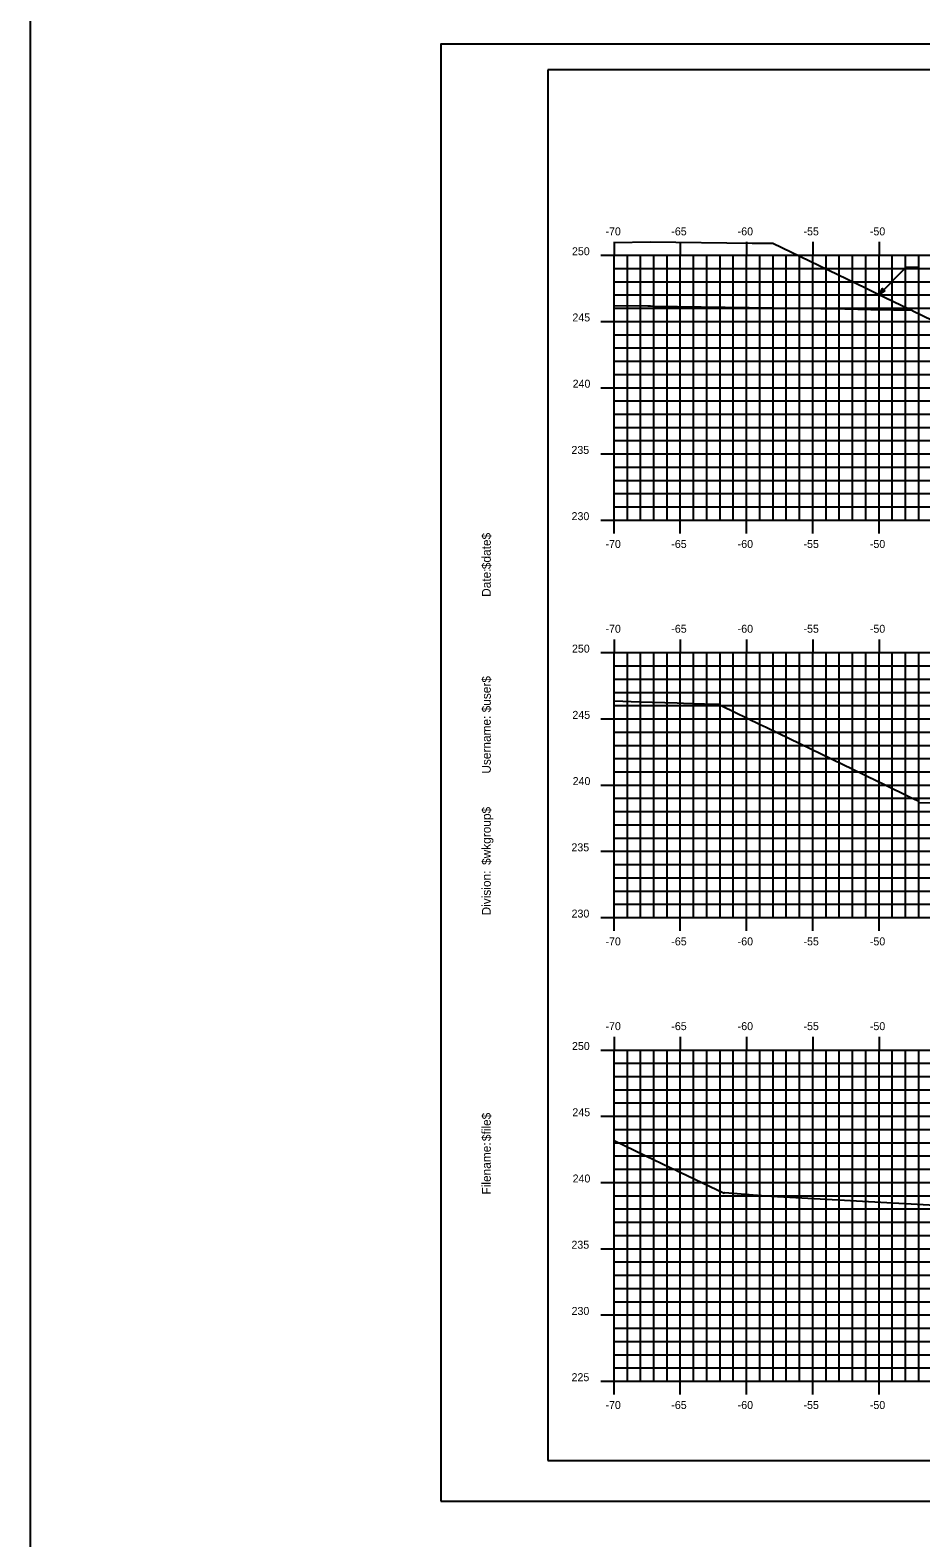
# Model space of a CAD drawing. Extents: x 1168600 to 1177589, y 610178 to 611246.
# Drawn here: x 1172410.2 to 1172477.5, y 610897.8 to 611011.6 of the extents above; entities that cross this region are included whole.
import ezdxf

# ---------------------------------------------------------------- set-up
doc = ezdxf.new("R2010")
doc.units = 0
for name, color, linetype in [('_Construction', 7, 'Continuous'), ('_Station Equation', 7, 'Continuous'), ('ANNOTATION', 7, 'Continuous'), ('BORDER', 7, 'Continuous'), ('D_Text_Standard', 7, 'Continuous'), ('H_V ANNOTATION', 7, 'Continuous'), ('MAJOR', 7, 'Continuous'), ('MINOR', 7, 'Continuous'), ('PLOT BOUNDARY', 7, 'Continuous')]:
    doc.layers.add(name, color=color, linetype=linetype)

msp = doc.modelspace()

# ---------------------------------------------------------------- linework, layer by layer
at = {"layer": '_Construction'}
msp.add_lwpolyline([(1172410.23, 611070.08), (1172410.23, 610793.6), (1172511.25, 610797.92)], dxfattribs=at)
at = {"layer": '_Station Equation'}
for points in [[(1172454.31, 610990.81), (1172456.86, 610990.78), (1172457.07, 610990.77), (1172457.29, 610990.76), (1172471.74, 610990.56), (1172473.68, 610990.5), (1172474.01, 610990.49), (1172476.78, 610990.44), (1172476.8, 610990.44), (1172476.82, 610990.43), (1172479.94, 610988.92)], [(1172454.31, 610960.95), (1172456.25, 610960.89), (1172459.06, 610960.8), (1172459.54, 610960.79), (1172461.95, 610960.71), (1172462.02, 610960.71), (1172462.19, 610960.7), (1172462.38, 610960.61), (1172462.45, 610960.57), (1172465.34, 610959.18), (1172465.78, 610958.96), (1172466.72, 610958.51), (1172473.16, 610955.39), (1172473.26, 610955.35), (1172473.72, 610955.13), (1172473.75, 610955.11), (1172476.3, 610953.87), (1172476.62, 610953.72), (1172477.27, 610953.41), (1172477.28, 610953.33), (1172477.28, 610953.32), (1172477.28, 610953.31), (1172477.28, 610953.32), (1172477.28, 610953.32), (1172477.32, 610953.29), (1172484.77, 610953.18)], [(1172454.31, 610927.78), (1172457.39, 610926.29), (1172457.82, 610926.09), (1172458.64, 610925.69), (1172458.9, 610925.57), (1172459.17, 610925.43), (1172459.29, 610925.38), (1172462.61, 610923.78), (1172462.62, 610923.79), (1172462.66, 610923.84), (1172465.74, 610923.58), (1172484.51, 610922.56)]]:
    msp.add_lwpolyline(points, dxfattribs=at)
at = {"layer": 'ANNOTATION'}
for p in [(1172474.31, 610991.63), (1172477.33, 610993.66)]:
    msp.add_line(p, (1172476.33, 610993.66), dxfattribs=at)
msp.add_lwpolyline([(1172474.76, 610991.9), (1172474.31, 610991.63), (1172474.58, 610992.08)], close=True, dxfattribs=at)
at = {"layer": 'BORDER'}
for p, q in [((1172609.31, 611008.6), (1172449.31, 611008.6)), ((1172449.31, 611008.6), (1172449.31, 610903.6)), ((1172449.31, 610903.6), (1172609.31, 610903.6))]:
    msp.add_line(p, q, dxfattribs=at)
at = {"layer": 'D_Text_Standard'}
msp.add_lwpolyline([(1172454.31, 610995.57), (1172457.07, 610995.6), (1172464.74, 610995.52), (1172466.29, 610995.51), (1172473.3, 610992.13), (1172474.19, 610991.69), (1172476.55, 610990.55), (1172476.8, 610990.44)], dxfattribs=at)
at = {"layer": 'MAJOR'}
for p, q in [((1172454.31, 610995.6), (1172454.31, 610994.6)), ((1172459.31, 610995.6), (1172459.31, 610994.6)), ((1172464.31, 610995.6), (1172464.31, 610994.6)), ((1172469.31, 610995.6), (1172469.31, 610994.6)), ((1172474.31, 610995.6), (1172474.31, 610994.6)), ((1172453.31, 610994.6), (1172454.31, 610994.6)), ((1172454.31, 610994.6), (1172594.31, 610994.6)), ((1172454.31, 610974.6), (1172454.31, 610994.6)), ((1172454.31, 610974.6), (1172454.31, 610994.6)), ((1172454.31, 610994.6), (1172594.31, 610994.6)), ((1172459.31, 610974.6), (1172459.31, 610994.6)), ((1172464.31, 610974.6), (1172464.31, 610994.6)), ((1172469.31, 610974.6), (1172469.31, 610994.6)), ((1172474.31, 610974.6), (1172474.31, 610994.6)), ((1172453.31, 610989.6), (1172454.31, 610989.6)), ((1172454.31, 610989.6), (1172594.31, 610989.6)), ((1172453.31, 610984.6), (1172454.31, 610984.6)), ((1172454.31, 610984.6), (1172594.31, 610984.6)), ((1172453.31, 610979.6), (1172454.31, 610979.6)), ((1172454.31, 610979.6), (1172594.31, 610979.6)), ((1172453.31, 610974.6), (1172454.31, 610974.6)), ((1172454.31, 610974.6), (1172594.31, 610974.6)), ((1172454.31, 610974.6), (1172594.31, 610974.6)), ((1172454.31, 610973.59), (1172454.31, 610974.6)), ((1172459.31, 610973.59), (1172459.31, 610974.6)), ((1172464.31, 610973.59), (1172464.31, 610974.6)), ((1172469.31, 610973.59), (1172469.31, 610974.6)), ((1172474.31, 610973.59), (1172474.31, 610974.6)), ((1172454.31, 610965.6), (1172454.31, 610964.6)), ((1172459.31, 610965.6), (1172459.31, 610964.6)), ((1172464.31, 610965.6), (1172464.31, 610964.6)), ((1172469.31, 610965.6), (1172469.31, 610964.6)), ((1172474.31, 610965.6), (1172474.31, 610964.6)), ((1172453.31, 610964.6), (1172454.31, 610964.6)), ((1172454.31, 610964.6), (1172594.31, 610964.6)), ((1172454.31, 610944.6), (1172454.31, 610964.6)), ((1172454.31, 610944.6), (1172454.31, 610964.6)), ((1172454.31, 610964.6), (1172594.31, 610964.6)), ((1172459.31, 610944.6), (1172459.31, 610964.6)), ((1172464.31, 610944.6), (1172464.31, 610964.6)), ((1172469.31, 610944.6), (1172469.31, 610964.6)), ((1172474.31, 610944.6), (1172474.31, 610964.6)), ((1172453.31, 610959.6), (1172454.31, 610959.6)), ((1172454.31, 610959.6), (1172594.31, 610959.6)), ((1172453.31, 610954.6), (1172454.31, 610954.6)), ((1172454.31, 610954.6), (1172594.31, 610954.6)), ((1172453.31, 610949.6), (1172454.31, 610949.6)), ((1172454.31, 610949.6), (1172594.31, 610949.6)), ((1172453.31, 610944.6), (1172454.31, 610944.6)), ((1172454.31, 610944.6), (1172594.31, 610944.6)), ((1172454.31, 610944.6), (1172594.31, 610944.6)), ((1172454.31, 610943.59), (1172454.31, 610944.6)), ((1172459.31, 610943.59), (1172459.31, 610944.6)), ((1172464.31, 610943.59), (1172464.31, 610944.6)), ((1172469.31, 610943.59), (1172469.31, 610944.6)), ((1172474.31, 610943.59), (1172474.31, 610944.6)), ((1172454.31, 610935.6), (1172454.31, 610934.6)), ((1172459.31, 610935.6), (1172459.31, 610934.6)), ((1172464.31, 610935.6), (1172464.31, 610934.6)), ((1172469.31, 610935.6), (1172469.31, 610934.6)), ((1172474.31, 610935.6), (1172474.31, 610934.6)), ((1172453.31, 610934.6), (1172454.31, 610934.6)), ((1172454.31, 610934.6), (1172594.31, 610934.6)), ((1172454.31, 610909.6), (1172454.31, 610934.6)), ((1172454.31, 610909.6), (1172454.31, 610934.6)), ((1172454.31, 610934.6), (1172594.31, 610934.6)), ((1172459.31, 610909.6), (1172459.31, 610934.6)), ((1172464.31, 610909.6), (1172464.31, 610934.6)), ((1172469.31, 610909.6), (1172469.31, 610934.6)), ((1172474.31, 610909.6), (1172474.31, 610934.6)), ((1172453.31, 610929.6), (1172454.31, 610929.6)), ((1172454.31, 610929.6), (1172594.31, 610929.6)), ((1172453.31, 610924.6), (1172454.31, 610924.6)), ((1172454.31, 610924.6), (1172594.31, 610924.6)), ((1172453.31, 610919.6), (1172454.31, 610919.6)), ((1172454.31, 610919.6), (1172594.31, 610919.6)), ((1172453.31, 610914.6), (1172454.31, 610914.6)), ((1172454.31, 610914.6), (1172594.31, 610914.6)), ((1172453.31, 610909.6), (1172454.31, 610909.6)), ((1172454.31, 610909.6), (1172594.31, 610909.6)), ((1172454.31, 610909.6), (1172594.31, 610909.6)), ((1172454.31, 610908.59), (1172454.31, 610909.6)), ((1172459.31, 610908.59), (1172459.31, 610909.6)), ((1172464.31, 610908.59), (1172464.31, 610909.6)), ((1172469.31, 610908.59), (1172469.31, 610909.6)), ((1172474.31, 610908.59), (1172474.31, 610909.6))]:
    msp.add_line(p, q, dxfattribs=at)
at = {"layer": 'MINOR'}
for p, q in [((1172455.31, 610974.6), (1172455.31, 610994.6)), ((1172456.31, 610974.6), (1172456.31, 610994.6)), ((1172457.31, 610974.6), (1172457.31, 610994.6)), ((1172458.31, 610974.6), (1172458.31, 610994.6)), ((1172460.31, 610974.6), (1172460.31, 610994.6)), ((1172461.31, 610974.6), (1172461.31, 610994.6)), ((1172462.31, 610974.6), (1172462.31, 610994.6)), ((1172463.31, 610974.6), (1172463.31, 610994.6)), ((1172465.31, 610974.6), (1172465.31, 610994.6)), ((1172466.31, 610974.6), (1172466.31, 610994.6)), ((1172467.31, 610974.6), (1172467.31, 610994.6)), ((1172468.31, 610974.6), (1172468.31, 610994.6)), ((1172470.31, 610974.6), (1172470.31, 610994.6)), ((1172471.31, 610974.6), (1172471.31, 610994.6)), ((1172472.31, 610974.6), (1172472.31, 610994.6)), ((1172473.31, 610974.6), (1172473.31, 610994.6)), ((1172475.31, 610974.6), (1172475.31, 610994.6)), ((1172476.31, 610974.6), (1172476.31, 610994.6)), ((1172477.31, 610974.6), (1172477.31, 610994.6)), ((1172454.31, 610993.6), (1172594.31, 610993.6)), ((1172454.31, 610993.6), (1172455.32, 610993.6)), ((1172454.31, 610992.6), (1172594.31, 610992.6)), ((1172454.31, 610992.6), (1172455.32, 610992.6)), ((1172454.31, 610991.6), (1172594.31, 610991.6)), ((1172454.31, 610991.6), (1172455.32, 610991.6)), ((1172454.31, 610990.6), (1172594.31, 610990.6)), ((1172454.31, 610990.6), (1172455.32, 610990.6)), ((1172454.31, 610988.6), (1172594.31, 610988.6)), ((1172454.31, 610988.6), (1172455.32, 610988.6)), ((1172454.31, 610987.6), (1172594.31, 610987.6)), ((1172454.31, 610987.6), (1172455.32, 610987.6)), ((1172454.31, 610986.6), (1172594.31, 610986.6)), ((1172454.31, 610986.6), (1172455.32, 610986.6)), ((1172454.31, 610985.6), (1172594.31, 610985.6)), ((1172454.31, 610985.6), (1172455.32, 610985.6)), ((1172454.31, 610983.6), (1172594.31, 610983.6)), ((1172454.31, 610983.6), (1172455.32, 610983.6)), ((1172454.31, 610982.6), (1172594.31, 610982.6)), ((1172454.31, 610982.6), (1172455.32, 610982.6)), ((1172454.31, 610981.6), (1172594.31, 610981.6)), ((1172454.31, 610981.6), (1172455.32, 610981.6)), ((1172454.31, 610980.6), (1172594.31, 610980.6)), ((1172454.31, 610980.6), (1172455.32, 610980.6)), ((1172454.31, 610978.6), (1172594.31, 610978.6)), ((1172454.31, 610978.6), (1172455.32, 610978.6)), ((1172454.31, 610977.6), (1172594.31, 610977.6)), ((1172454.31, 610977.6), (1172455.32, 610977.6)), ((1172454.31, 610976.6), (1172594.31, 610976.6)), ((1172454.31, 610976.6), (1172455.32, 610976.6)), ((1172454.31, 610975.6), (1172594.31, 610975.6)), ((1172454.31, 610975.6), (1172455.32, 610975.6)), ((1172454.31, 610963.6), (1172594.31, 610963.6)), ((1172454.31, 610963.6), (1172455.32, 610963.6)), ((1172455.31, 610944.6), (1172455.31, 610964.6)), ((1172456.31, 610944.6), (1172456.31, 610964.6)), ((1172457.31, 610944.6), (1172457.31, 610964.6)), ((1172458.31, 610944.6), (1172458.31, 610964.6)), ((1172460.31, 610944.6), (1172460.31, 610964.6)), ((1172461.31, 610944.6), (1172461.31, 610964.6)), ((1172462.31, 610944.6), (1172462.31, 610964.6)), ((1172463.31, 610944.6), (1172463.31, 610964.6)), ((1172465.31, 610944.6), (1172465.31, 610964.6)), ((1172466.31, 610944.6), (1172466.31, 610964.6)), ((1172467.31, 610944.6), (1172467.31, 610964.6)), ((1172468.31, 610944.6), (1172468.31, 610964.6)), ((1172470.31, 610944.6), (1172470.31, 610964.6)), ((1172471.31, 610944.6), (1172471.31, 610964.6)), ((1172472.31, 610944.6), (1172472.31, 610964.6)), ((1172473.31, 610944.6), (1172473.31, 610964.6)), ((1172475.31, 610944.6), (1172475.31, 610964.6)), ((1172476.31, 610944.6), (1172476.31, 610964.6)), ((1172477.31, 610944.6), (1172477.31, 610964.6)), ((1172454.31, 610962.6), (1172594.31, 610962.6)), ((1172454.31, 610962.6), (1172455.32, 610962.6)), ((1172454.31, 610961.6), (1172594.31, 610961.6)), ((1172454.31, 610961.6), (1172455.32, 610961.6)), ((1172454.31, 610960.6), (1172594.31, 610960.6)), ((1172454.31, 610960.6), (1172455.32, 610960.6)), ((1172454.31, 610958.6), (1172594.31, 610958.6)), ((1172454.31, 610958.6), (1172455.32, 610958.6)), ((1172454.31, 610957.6), (1172594.31, 610957.6)), ((1172454.31, 610957.6), (1172455.32, 610957.6)), ((1172454.31, 610956.6), (1172594.31, 610956.6)), ((1172454.31, 610956.6), (1172455.32, 610956.6)), ((1172454.31, 610955.6), (1172594.31, 610955.6)), ((1172454.31, 610955.6), (1172455.32, 610955.6)), ((1172454.31, 610953.6), (1172594.31, 610953.6)), ((1172454.31, 610953.6), (1172455.32, 610953.6)), ((1172454.31, 610952.6), (1172594.31, 610952.6)), ((1172454.31, 610952.6), (1172455.32, 610952.6)), ((1172454.31, 610951.6), (1172594.31, 610951.6)), ((1172454.31, 610951.6), (1172455.32, 610951.6)), ((1172454.31, 610950.6), (1172594.31, 610950.6)), ((1172454.31, 610950.6), (1172455.32, 610950.6)), ((1172454.31, 610948.6), (1172594.31, 610948.6)), ((1172454.31, 610948.6), (1172455.32, 610948.6)), ((1172454.31, 610947.6), (1172594.31, 610947.6)), ((1172454.31, 610947.6), (1172455.32, 610947.6)), ((1172454.31, 610946.6), (1172594.31, 610946.6)), ((1172454.31, 610946.6), (1172455.32, 610946.6)), ((1172454.31, 610945.6), (1172594.31, 610945.6)), ((1172454.31, 610945.6), (1172455.32, 610945.6)), ((1172455.31, 610909.6), (1172455.31, 610934.6)), ((1172456.31, 610909.6), (1172456.31, 610934.6)), ((1172457.31, 610909.6), (1172457.31, 610934.6)), ((1172458.31, 610909.6), (1172458.31, 610934.6)), ((1172460.31, 610909.6), (1172460.31, 610934.6)), ((1172461.31, 610909.6), (1172461.31, 610934.6)), ((1172462.31, 610909.6), (1172462.31, 610934.6)), ((1172463.31, 610909.6), (1172463.31, 610934.6)), ((1172465.31, 610909.6), (1172465.31, 610934.6)), ((1172466.31, 610909.6), (1172466.31, 610934.6)), ((1172467.31, 610909.6), (1172467.31, 610934.6)), ((1172468.31, 610909.6), (1172468.31, 610934.6)), ((1172470.31, 610909.6), (1172470.31, 610934.6)), ((1172471.31, 610909.6), (1172471.31, 610934.6)), ((1172472.31, 610909.6), (1172472.31, 610934.6)), ((1172473.31, 610909.6), (1172473.31, 610934.6)), ((1172475.31, 610909.6), (1172475.31, 610934.6)), ((1172476.31, 610909.6), (1172476.31, 610934.6)), ((1172477.31, 610909.6), (1172477.31, 610934.6)), ((1172454.31, 610933.6), (1172594.31, 610933.6)), ((1172454.31, 610933.6), (1172455.32, 610933.6)), ((1172454.31, 610932.6), (1172594.31, 610932.6)), ((1172454.31, 610932.6), (1172455.32, 610932.6)), ((1172454.31, 610931.6), (1172594.31, 610931.6)), ((1172454.31, 610931.6), (1172455.32, 610931.6)), ((1172454.31, 610930.6), (1172594.31, 610930.6)), ((1172454.31, 610930.6), (1172455.32, 610930.6)), ((1172454.31, 610928.6), (1172594.31, 610928.6)), ((1172454.31, 610928.6), (1172455.32, 610928.6)), ((1172454.31, 610927.6), (1172594.31, 610927.6)), ((1172454.31, 610927.6), (1172455.32, 610927.6)), ((1172454.31, 610926.6), (1172594.31, 610926.6)), ((1172454.31, 610926.6), (1172455.32, 610926.6)), ((1172454.31, 610925.6), (1172594.31, 610925.6)), ((1172454.31, 610925.6), (1172455.32, 610925.6)), ((1172454.31, 610923.6), (1172594.31, 610923.6)), ((1172454.31, 610923.6), (1172455.32, 610923.6)), ((1172454.31, 610922.6), (1172594.31, 610922.6)), ((1172454.31, 610922.6), (1172455.32, 610922.6)), ((1172454.31, 610921.6), (1172594.31, 610921.6)), ((1172454.31, 610921.6), (1172455.32, 610921.6)), ((1172454.31, 610920.6), (1172594.31, 610920.6)), ((1172454.31, 610920.6), (1172455.32, 610920.6)), ((1172454.31, 610918.6), (1172594.31, 610918.6)), ((1172454.31, 610918.6), (1172455.32, 610918.6)), ((1172454.31, 610917.6), (1172594.31, 610917.6)), ((1172454.31, 610917.6), (1172455.32, 610917.6)), ((1172454.31, 610916.6), (1172594.31, 610916.6)), ((1172454.31, 610916.6), (1172455.32, 610916.6)), ((1172454.31, 610915.6), (1172594.31, 610915.6)), ((1172454.31, 610915.6), (1172455.32, 610915.6)), ((1172454.31, 610913.6), (1172594.31, 610913.6)), ((1172454.31, 610913.6), (1172455.32, 610913.6)), ((1172454.31, 610912.6), (1172594.31, 610912.6)), ((1172454.31, 610912.6), (1172455.32, 610912.6)), ((1172454.31, 610911.6), (1172594.31, 610911.6)), ((1172454.31, 610911.6), (1172455.32, 610911.6)), ((1172454.31, 610910.6), (1172594.31, 610910.6)), ((1172454.31, 610910.6), (1172455.32, 610910.6))]:
    msp.add_line(p, q, dxfattribs=at)
at = {"layer": 'PLOT BOUNDARY'}
msp.add_lwpolyline([(1172441.22, 610900.54), (1172611.22, 610900.54), (1172611.22, 611010.54), (1172441.22, 611010.54)], close=True, dxfattribs=at)

# ---------------------------------------------------------------- texts
at = {"layer": 'BORDER'}
for s, p in [('$date$', (1172445, 610970.9)), ('Date:', (1172445, 610968.81)), ('$user$', (1172445, 610960.09)), ('Username:', (1172445, 610955.46)), ('$wkgroup$', (1172445, 610948.57)), ('Division:', (1172445, 610944.76)), ('$file$', (1172445, 610927.72)), ('Filename:', (1172445, 610923.69))]:
    msp.add_text(s, height=0.67, rotation=90, dxfattribs=at).set_placement(p)
at = {"layer": 'H_V ANNOTATION'}
for s, p in [('-70', (1172453.66, 610996.1)), ('-65', (1172458.63, 610996.1)), ('-60', (1172463.64, 610996.1)), ('-55', (1172468.61, 610996.1)), ('-50', (1172473.62, 610996.1)), ('250', (1172451.13, 610994.6)), ('245', (1172451.16, 610989.6)), ('240', (1172451.18, 610984.6)), ('235', (1172451.09, 610979.6)), ('230', (1172451.1, 610974.6)), ('-70', (1172453.66, 610972.5)), ('-65', (1172458.63, 610972.5)), ('-60', (1172463.64, 610972.5)), ('-55', (1172468.61, 610972.5)), ('-50', (1172473.62, 610972.5)), ('-70', (1172453.66, 610966.1)), ('-65', (1172458.63, 610966.1)), ('-60', (1172463.64, 610966.1)), ('-55', (1172468.61, 610966.1)), ('-50', (1172473.62, 610966.1)), ('250', (1172451.13, 610964.6)), ('245', (1172451.16, 610959.6)), ('240', (1172451.18, 610954.6)), ('235', (1172451.09, 610949.6)), ('230', (1172451.1, 610944.6)), ('-70', (1172453.66, 610942.5)), ('-65', (1172458.63, 610942.5)), ('-60', (1172463.64, 610942.5)), ('-55', (1172468.61, 610942.5)), ('-50', (1172473.62, 610942.5)), ('-70', (1172453.66, 610936.1)), ('-65', (1172458.63, 610936.1)), ('-60', (1172463.64, 610936.1)), ('-55', (1172468.61, 610936.1)), ('-50', (1172473.62, 610936.1)), ('250', (1172451.13, 610934.6)), ('245', (1172451.16, 610929.6)), ('240', (1172451.18, 610924.6)), ('235', (1172451.09, 610919.6)), ('230', (1172451.1, 610914.6)), ('225', (1172451.1, 610909.6)), ('-70', (1172453.66, 610907.5)), ('-65', (1172458.63, 610907.5)), ('-60', (1172463.64, 610907.5)), ('-55', (1172468.61, 610907.5)), ('-50', (1172473.62, 610907.5))]:
    msp.add_text(s, height=0.6, dxfattribs=at).set_placement(p)

doc.saveas('drawing.dxf')
